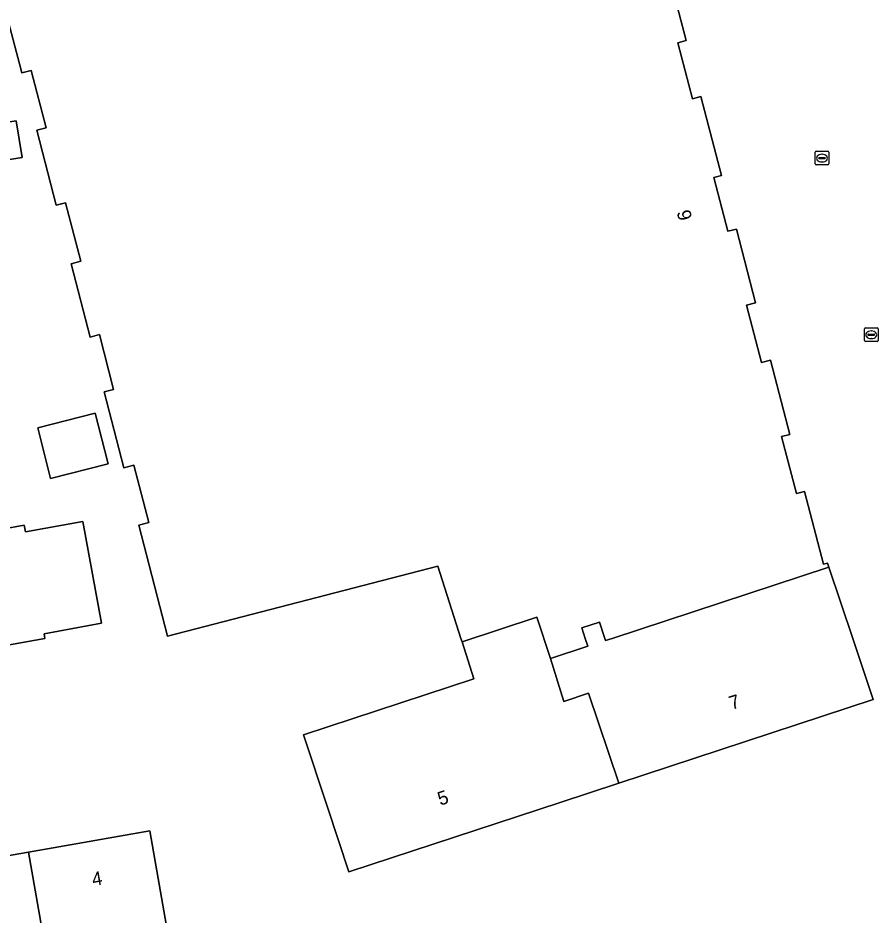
# Model space of a CAD drawing. Extents: x 162879 to 165540, y 384011 to 385181.
# Drawn here: x 164004.3 to 164067.4, y 384729.7 to 384795.5 of the extents above; entities that cross this region are included whole.
import ezdxf

# ---------------------------------------------------------------- set-up
doc = ezdxf.new("R2010")
doc.units = 0
for name, color, linetype in [('IMGEO_Erf', 7, 'Continuous'), ('IMGEO_Kolk', 7, 'Continuous'), ('IMGEO_Pand', 7, 'Continuous'), ('IMGEO_Pand_nummerreeks', 7, 'Continuous')]:
    doc.layers.add(name, color=color, linetype=linetype)

msp = doc.modelspace()

# ---------------------------------------------------------------- linework, layer by layer
at = {"layer": 'IMGEO_Erf'}
msp.add_lwpolyline([(164051.891, 384799.502), (164053.353, 384793.871), (164052.735, 384793.71), (164053.802, 384789.603), (164054.433, 384789.767), (164055.938, 384783.973), (164055.374, 384783.827), (164056.4, 384779.877), (164057.034, 384780.042), (164058.438, 384774.637), (164057.776, 384774.465), (164058.874, 384770.24), (164059.533, 384770.411), (164060.946, 384764.97), (164060.352, 384764.815), (164061.44, 384760.627), (164062.037, 384760.782), (164063.422, 384755.449), (164063.726, 384755.528), (164063.824, 384755.234), (164065.571, 384750), (164067.072, 384745.505), (164048.406, 384739.366), (164044.112, 384737.954), (164028.598, 384732.852), (164027.036, 384737.602), (164025.289, 384742.914), (164037.779, 384747.021), (164036.906, 384749.743), (164036.824, 384750), (164035.125, 384755.302), (164015.312, 384750.156), (164013.195, 384758.311), (164013.922, 384758.5), (164012.827, 384762.715), (164012.098, 384762.526), (164010.661, 384768.091), (164011.347, 384768.271), (164010.303, 384772.292), (164009.619, 384772.115), (164008.243, 384777.496), (164008.934, 384777.676), (164007.819, 384781.972), (164007.144, 384781.8), (164005.709, 384787.29), (164006.392, 384787.467), (164005.297, 384791.682), (164004.627, 384791.51), (164004.452, 384792.179), (164003.187, 384797.016)], dxfattribs=at)
for points in [[(164000.952, 384787.461), (164004.209, 384787.972), (164004.649, 384785.282), (164001.373, 384784.782)], [(164010.005, 384766.53), (164010.949, 384762.804), (164006.728, 384761.734), (164005.784, 384765.46)], [(163995.948, 384756.705), (164000, 384757.434), (164004.79, 384758.296), (164004.879, 384757.812), (164009.099, 384758.584), (164010.466, 384751.11), (164006.247, 384750.338), (164006.309, 384750), (164000, 384748.871), (163997.439, 384748.413), (163988.682, 384746.845), (163988.93, 384745.421), (163989.466, 384742.342), (163982.71, 384741.088), (163982.171, 384744.143), (163981.627, 384747.231), (163982.877, 384747.451), (163982.433, 384750), (163981.774, 384753.779), (163987.172, 384754.719), (163987.103, 384755.113)], [(164014, 384735.876), (164015.465, 384727.486), (164006.58, 384725.935), (164000, 384724.786), (163997.832, 384724.407), (163998.085, 384722.968), (163998.641, 384719.799), (163997.512, 384719.601), (163991.934, 384718.621), (163991.378, 384721.787), (163990.852, 384724.78), (163993.807, 384725.299), (163993.671, 384726.078), (163993.386, 384726.028), (163993.097, 384727.673), (163993.108, 384729.5), (163993.344, 384731.311), (163993.641, 384731.268), (163993.619, 384731.117), (163996.416, 384731.608), (163996.215, 384732.75), (164000, 384733.415), (164005.108, 384734.313)]]:
    msp.add_lwpolyline(points, close=True, dxfattribs=at)
at = {"layer": 'IMGEO_Kolk'}
for p, q in [((164062.813, 384784.82), (164062.813, 384785.672)), ((164062.888, 384785.746), (164063.74, 384785.746)), ((164063.814, 384785.672), (164063.814, 384784.82)), ((164063.072, 384785.24), (164063.072, 384785.252)), ((164063.51, 384785.203), (164063.112, 384785.203)), ((164063.115, 384785.289), (164063.513, 384785.289)), ((164063.324, 384784.966), (164063.299, 384784.966)), ((164063.301, 384785.526), (164063.326, 384785.526)), ((164063.556, 384785.252), (164063.556, 384785.24)), ((164063.74, 384784.746), (164062.888, 384784.746)), ((164066.421, 384771.856), (164066.421, 384772.708)), ((164066.496, 384772.782), (164067.348, 384772.782)), ((164066.909, 384772.562), (164066.934, 384772.562)), ((164067.422, 384772.708), (164067.422, 384771.856)), ((164067.348, 384771.782), (164066.496, 384771.782)), ((164066.68, 384772.276), (164066.68, 384772.288)), ((164067.118, 384772.239), (164066.72, 384772.239)), ((164066.723, 384772.325), (164067.121, 384772.325)), ((164066.932, 384772.002), (164066.907, 384772.002)), ((164067.164, 384772.288), (164067.164, 384772.276))]:
    msp.add_line(p, q, dxfattribs=at)
for points in [[(164062.813, 384784.82), (164062.813, 384785.672)], [(164062.888, 384785.746), (164063.74, 384785.746)], [(164063.814, 384785.672), (164063.814, 384784.82)], [(164063.74, 384784.746), (164062.888, 384784.746)], [(164066.421, 384771.856), (164066.421, 384772.708)], [(164066.496, 384772.782), (164067.348, 384772.782)], [(164067.422, 384772.708), (164067.422, 384771.856)], [(164067.348, 384771.782), (164066.496, 384771.782)]]:
    msp.add_lwpolyline(points, dxfattribs=at)
for centre, radius, start, end in [((164062.89, 384785.67), 0.0765, 91.55205, 178.44795), ((164062.89, 384785.67), 0.0765, 91.55205, 178.44795), ((164063.738, 384785.67), 0.0765, 1.55205, 88.44795), ((164063.738, 384785.67), 0.0765, 1.55205, 88.44795), ((164063.112, 384785.249), 0.0403, 85.87752, 175.75265), ((164063.109, 384785.239), 0.0366, 178.93798, 274.71019), ((164063.513, 384785.246), 0.043, 264.86636, 352.45326), ((164063.517, 384785.251), 0.0386, 1.73085, 96.63898), ((164062.89, 384784.822), 0.0765, 181.55205, 268.44795), ((164062.89, 384784.822), 0.0765, 181.55205, 268.44795), ((164063.738, 384784.822), 0.0765, 271.55205, 358.44795), ((164063.738, 384784.822), 0.0765, 271.55205, 358.44795), ((164066.498, 384772.706), 0.0765, 91.55205, 178.44795), ((164066.498, 384772.706), 0.0765, 91.55205, 178.44795), ((164067.346, 384772.706), 0.0765, 1.55205, 88.44795), ((164067.346, 384772.706), 0.0765, 1.55205, 88.44795), ((164066.498, 384771.858), 0.0765, 181.55205, 268.44795), ((164066.498, 384771.858), 0.0765, 181.55205, 268.44795), ((164066.72, 384772.285), 0.0403, 85.87752, 175.75265), ((164066.717, 384772.275), 0.0366, 178.93798, 274.71019), ((164067.121, 384772.282), 0.043, 264.86636, 352.45326), ((164067.125, 384772.287), 0.0386, 1.73085, 96.63898), ((164067.346, 384771.858), 0.0765, 271.55205, 358.44795), ((164067.346, 384771.858), 0.0765, 271.55205, 358.44795)]:
    msp.add_arc(centre, radius, start, end, dxfattribs=at)
for centre, major_axis, ratio, start_param, end_param in [((164063.3, 384785.246), (-0.387, 0.002), 0.722429, 4.712389, 7.853982), ((164063.325, 384785.246), (-0.39, 0.002), 0.717154, 1.570796, 4.712389), ((164066.908, 384772.282), (-0.387, 0.002), 0.722429, 4.712389, 7.853982), ((164066.933, 384772.282), (-0.39, 0.002), 0.717154, 1.570796, 4.712389)]:
    msp.add_ellipse(centre, major_axis=major_axis, ratio=ratio, start_param=start_param, end_param=end_param, dxfattribs=at)
at = {"layer": 'IMGEO_Pand'}
msp.add_lwpolyline([(164003.187, 384797.016), (164004.452, 384792.179), (164004.627, 384791.51), (164005.297, 384791.682), (164006.392, 384787.467), (164005.709, 384787.29), (164007.144, 384781.8), (164007.819, 384781.972), (164008.934, 384777.676), (164008.243, 384777.496), (164009.619, 384772.115), (164010.303, 384772.292), (164011.347, 384768.271), (164010.661, 384768.091), (164012.098, 384762.526), (164012.827, 384762.715), (164013.922, 384758.5), (164013.195, 384758.311), (164015.312, 384750.156), (164035.125, 384755.302), (164036.824, 384750), (164036.906, 384749.743), (164042.401, 384751.545), (164043.399, 384748.515), (164046.137, 384749.415), (164045.944, 384750), (164045.692, 384750.766), (164046.983, 384751.191), (164047.374, 384750), (164047.427, 384749.84), (164047.913, 384750), (164063.824, 384755.234), (164063.726, 384755.528), (164063.422, 384755.449), (164062.037, 384760.782), (164061.44, 384760.627), (164060.352, 384764.815), (164060.946, 384764.97), (164059.533, 384770.411), (164058.874, 384770.24), (164057.776, 384774.465), (164058.438, 384774.637), (164057.034, 384780.042), (164056.4, 384779.877), (164055.374, 384783.827), (164055.938, 384783.973), (164054.433, 384789.767), (164053.802, 384789.603), (164052.735, 384793.71), (164053.353, 384793.871), (164051.891, 384799.502)], dxfattribs=at)
for points in [[(164004.649, 384785.282), (164004.209, 384787.972), (164000.952, 384787.461), (164001.373, 384784.782)], [(164005.784, 384765.46), (164006.728, 384761.734), (164010.949, 384762.804), (164010.005, 384766.53)], [(163995.948, 384756.705), (163997.154, 384750), (163997.439, 384748.413), (164000, 384748.871), (164006.309, 384750), (164006.247, 384750.338), (164010.466, 384751.11), (164009.099, 384758.584), (164004.879, 384757.812), (164004.79, 384758.296), (164000, 384757.434)], [(164048.406, 384739.366), (164067.072, 384745.505), (164065.571, 384750), (164063.824, 384755.234), (164047.913, 384750), (164047.427, 384749.84), (164047.374, 384750), (164046.983, 384751.191), (164045.692, 384750.766), (164045.944, 384750), (164046.137, 384749.415), (164043.399, 384748.515), (164044.371, 384745.365), (164046.182, 384745.971)], [(164048.406, 384739.366), (164046.182, 384745.971), (164044.371, 384745.365), (164043.399, 384748.515), (164042.401, 384751.545), (164036.906, 384749.743), (164037.779, 384747.021), (164025.289, 384742.914), (164027.036, 384737.602), (164028.598, 384732.852), (164044.112, 384737.954)], [(164006.58, 384725.935), (164015.465, 384727.486), (164014, 384735.876), (164005.108, 384734.313)], [(163991.378, 384721.787), (163998.085, 384722.968), (163997.832, 384724.407), (164000, 384724.786), (164006.58, 384725.935), (164005.108, 384734.313), (164000, 384733.415), (163996.215, 384732.75), (163996.416, 384731.608), (163993.619, 384731.117), (163993.641, 384731.268), (163993.344, 384731.311), (163993.108, 384729.5), (163993.097, 384727.673), (163993.386, 384726.028), (163993.671, 384726.078), (163993.807, 384725.299), (163990.852, 384724.78)]]:
    msp.add_lwpolyline(points, close=True, dxfattribs=at)

# ---------------------------------------------------------------- texts
at = {"layer": 'IMGEO_Pand_nummerreeks'}
for s, rotation, p in [('9', 284.55865, (164052.643, 384781.294)), ('7', 18.20456, (164056.69, 384744.743)), ('5', 18.20456, (164035.306, 384737.711)), ('4', 9.96992, (164009.85, 384731.816))]:
    msp.add_text(s, height=1, rotation=rotation, dxfattribs=at).set_placement(p)

doc.saveas('drawing.dxf')
